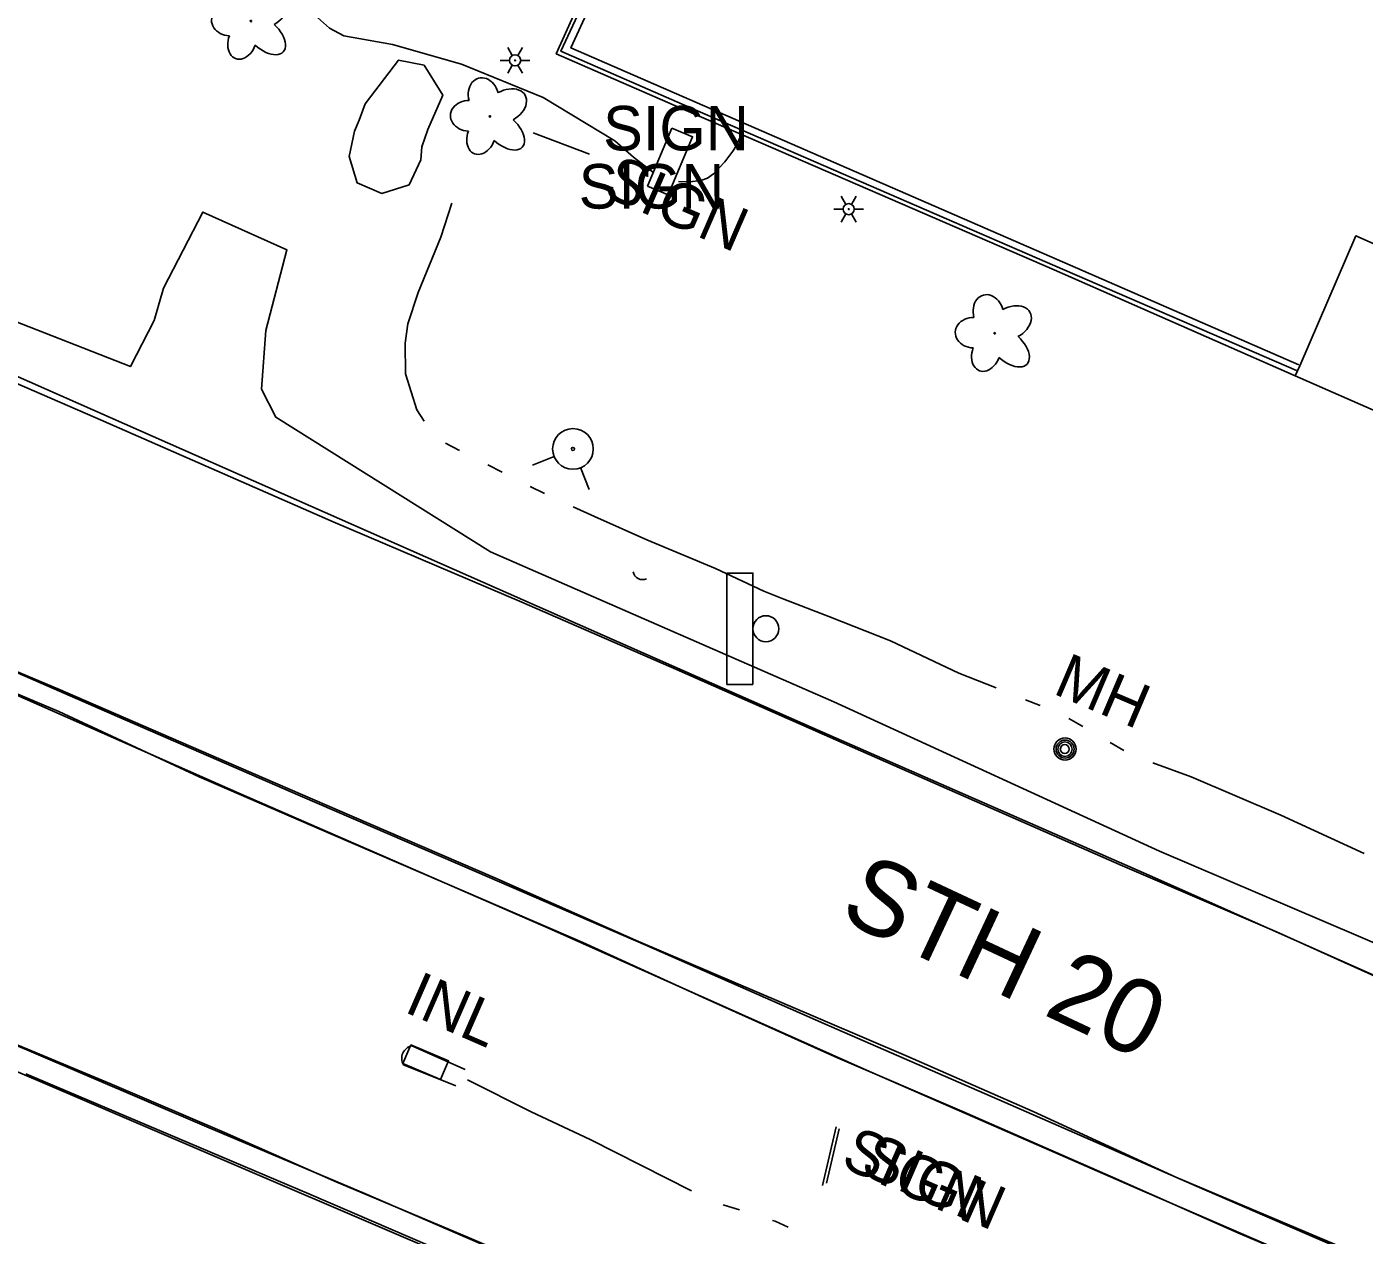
# Model space of a CAD drawing. Extents: x 588843 to 2552415, y 180129 to 269402.
# Drawn here: x 594432.4 to 594612.7, y 185277.8 to 185440.6 of the extents above; entities that cross this region are included whole.
import ezdxf

# ---------------------------------------------------------------- set-up
doc = ezdxf.new("R2010")
doc.units = 0
for name, color, linetype in [('Default', 7, 'Continuous'), ('E_DRN', 7, 'Continuous'), ('E_DRN_RipRap', 7, 'Continuous'), ('E_DRN_Text', 7, 'Continuous'), ('E_LAND_Vegetation', 7, 'Continuous'), ('E_LTG', 7, 'Continuous'), ('E_MISCPROP_Planter', 7, 'Continuous'), ('E_RDWY', 7, 'Continuous'), ('E_RDWY_AsphConc', 7, 'Continuous'), ('E_RDWY_C_and_G', 7, 'Continuous'), ('E_RDWY_Gravel', 7, 'Continuous'), ('E_RDWY_Text', 7, 'Continuous'), ('E_SGN', 7, 'Continuous'), ('E_SGN_Text', 7, 'Continuous'), ('E_STRUCT', 7, 'Continuous'), ('E_UTL_MH', 7, 'Continuous'), ('E_UTL_MH_Text', 7, 'Continuous'), ('E_UTL_WHydrant', 7, 'Continuous'), ('E_WTR_P', 7, 'Continuous')]:
    doc.layers.add(name, color=color, linetype=linetype)

# ---------------------------------------------------------------- blocks, each defined once
blk = doc.blocks.new('MHO')
at = {"layer": 'Default'}
for centre, radius in [((0.08, -0.12), 3), ((0.08, -0.12), 2.43), ((0.07, -0.15), 1.94), ((0.02, -0.16), 1.21)]:
    blk.add_circle(centre, radius, dxfattribs=at)
blk = doc.blocks.new('MHT')
at = {"layer": 'E_UTL_MH_Text'}
blk.add_text('MH', height=12, dxfattribs=at).set_placement((-9.81, -6))
blk = doc.blocks.new('HYD')
at = {"layer": 'Default'}
for p, q in [((-3.84, 3.84), (-8.32, 8.32)), ((3.84, 3.84), (8.32, 8.32))]:
    blk.add_line(p, q, dxfattribs=at)
for radius in [5.48, 0.42]:
    blk.add_circle((0, 0), radius, dxfattribs=at)
blk = doc.blocks.new('INLT_49')
at = {"layer": 'E_DRN_Text'}
blk.add_text('INL', height=12, dxfattribs=at).set_placement((-11.03, -6))
blk = doc.blocks.new('SIGN')
at = {"layer": 'Default'}
blk.add_text('SIGN', height=12, dxfattribs=at).set_placement((-18.55, -6))
blk = doc.blocks.new('SGN_1')
at = {"layer": 'Default'}
blk.add_lwpolyline([(-3.5, -15), (-10.5, -15), (-10.5, 15), (-3.5, 15)], close=True, dxfattribs=at)
blk.add_circle((0, 0), 3.5, dxfattribs=at)
blk = doc.blocks.new('DTRE_1_1')
at = {"layer": 'Default'}
blk.add_circle((-0.18, 0), 0.183, dxfattribs=at)
for centre, major_axis, ratio in [((-1.87, 5.32), (1.36, -4.98), 0.782863), ((4.06, 2.74), (-5.27, -2.93), 0.691916), ((-5.87, 0.15), (4.93, -0.12), 0.832022), ((3.54, -3.71), (-5.01, 4.58), 0.560249), ((-2.49, -5.24), (1.8, 4.86), 0.716896)]:
    blk.add_ellipse(centre, major_axis=major_axis, ratio=ratio, start_param=1.570796, end_param=4.712389, dxfattribs=at)
blk = doc.blocks.new('LPOL_1_1')
at = {"layer": 'Default'}
for p, q in [((-4, 0), (-1.5, 0)), ((-0.75, 1.3), (-2, 3.46)), ((0.75, 1.3), (2, 3.46)), ((1.5, 0), (4, 0)), ((-2, -3.46), (-0.75, -1.3)), ((2, -3.46), (0.75, -1.3))]:
    blk.add_line(p, q, dxfattribs=at)
for radius in [1.5, 1.5, 1.5, 0.125]:
    blk.add_circle((0, 0), radius, dxfattribs=at)
blk = doc.blocks.new('BSGN_1')
at = {"layer": 'Default'}
blk.add_text('SIGN', height=12, dxfattribs=at).set_placement((-18.56, -6))
blk = doc.blocks.new('CULV2_4')
at = {"layer": 'E_DRN'}
blk.add_arc((64.6, 48.4), 80.7, 216.8699, 323.1301, dxfattribs=at)
blk = doc.blocks.new('SIGN_3')
at = {"layer": 'E_SGN'}
blk.add_text('SIGN', height=39.37, dxfattribs=at).set_placement((-56.1, -19.7))

msp = doc.modelspace()

# ---------------------------------------------------------------- linework, layer by layer
at = {"layer": 'E_DRN'}
msp.add_lwpolyline([(594484.18, 185303.5), (594489.28, 185301.34), (594488.21, 185298.81), (594483.11, 185300.98), (594484.18, 185303.5)], close=True, dxfattribs=at)
at = {"layer": 'E_DRN_RipRap'}
msp.add_lwpolyline([(594486, 185435.48), (594482.51, 185436.13), (594478.02, 185430.27), (594477.24, 185428.07), (594476.62, 185426.56), (594475.88, 185423.18), (594476.98, 185419.6), (594480.29, 185418.19), (594483.96, 185419.34), (594485.56, 185422.71), (594485.66, 185424.45), (594486.5, 185426.82), (594488.5, 185431.43)], close=True, dxfattribs=at)
at = {"layer": 'E_MISCPROP_Planter'}
for points in [[(594469.86, 185451.59), (594469.34, 185449.5), (594469.26, 185447.49), (594469.61, 185445.52), (594470.38, 185443.67), (594470.38, 185443.67), (594471.62, 185441.89), (594473.24, 185440.45), (594475.15, 185439.41), (594475.15, 185439.41), (594481.7, 185438.27), (594491.03, 185435.58), (594502.02, 185431.1), (594511.68, 185425.27), (594514.19, 185423.06), (594516.77, 185421.11)], [(594520.27, 185419.81), (594521.77, 185419.74), (594523.25, 185419.92), (594523.25, 185419.92), (594524.16, 185420.25), (594524.95, 185420.82), (594524.95, 185420.82), (594526.49, 185422.44), (594526.49, 185422.44), (594527.59, 185423.9), (594527.59, 185423.9), (594528.05, 185424.66), (594528.05, 185424.66), (594528.58, 185425.76), (594528.58, 185425.76)]]:
    msp.add_lwpolyline(points, dxfattribs=at)
at = {"layer": 'E_RDWY'}
for points in [[(594384.9, 185413.36), (594391.73, 185409.66), (594405.93, 185403.45), (594421.24, 185396.86), (594441.64, 185388), (594473.72, 185373.96), (594499.14, 185363.15), (594519.99, 185354.07), (594541.44, 185344.6), (594561.26, 185335.85), (594580.09, 185327.6), (594600.85, 185318.74), (594621.43, 185309.42), (594642.83, 185300.12), (594664.5, 185290.7), (594686.69, 185280.92), (594710.89, 185270.31), (594732.2, 185260.72), (594752.9, 185251.83), (594767.48, 185245.51)], [(594296.88, 185411.87), (594325.62, 185399.4), (594349.95, 185388.9), (594374.77, 185378.12), (594397.2, 185368.32), (594422.63, 185357.35), (594444.66, 185347.72), (594469.29, 185337.04), (594493.12, 185326.74), (594515.85, 185316.9), (594539.82, 185306.36), (594564.27, 185295.73), (594590.16, 185284.43), (594616.48, 185273), (594638.84, 185263.28), (594667.59, 185250.7), (594695.94, 185238.13), (594716.7, 185228.91), (594730.42, 185222.27), (594740.31, 185216.94), (594750.4, 185211.08), (594752.94, 185209.36)], [(594436.63, 185351.46), (594420.98, 185358)], [(594587.28, 185285.68), (594568.04, 185294.51), (594551.17, 185301.93), (594534.14, 185309.18), (594514.87, 185317.43), (594495.5, 185326), (594476.26, 185334.31), (594459.62, 185341.48), (594436.63, 185351.46)], [(594414.5, 185307.01), (594452.18, 185290.9), (594489.48, 185274.91), (594512.53, 185264.93), (594524.05, 185260.81), (594542.22, 185255.2), (594573.77, 185244.95), (594605.57, 185234.41), (594625.49, 185227.79)], [(594470.44, 185283.43), (594455.61, 185289.71), (594432.33, 185299.59)], [(594784.94, 185177.8), (594785.08, 185179.2), (594784.4, 185181.48), (594783.37, 185183.2), (594781.11, 185185.75), (594772.43, 185194.02), (594762.07, 185202.45), (594754.55, 185208.28), (594750.23, 185211.44), (594745, 185214.44), (594731.64, 185221.77), (594717.43, 185228.78), (594703.51, 185235.06), (594690.51, 185240.87), (594678.43, 185246.04), (594661.35, 185253.58), (594645.43, 185260.62), (594631.02, 185266.85), (594609.49, 185276.28), (594587.28, 185285.68)], [(594618.69, 185230.45), (594603.7, 185235.43), (594589.52, 185240.02), (594568.09, 185247.12), (594554.51, 185251.44), (594544.4, 185254.81), (594538.92, 185256.74), (594526.93, 185260.54), (594515.36, 185264.33), (594500.04, 185270.65), (594478.87, 185279.78), (594470.44, 185283.43)]]:
    msp.add_lwpolyline(points, dxfattribs=at)
at = {"layer": 'E_RDWY_AsphConc'}
for points in [[(594360.2, 185411.55), (594366.49, 185426.77), (594373.5, 185421.59), (594380.82, 185416.88), (594380.82, 185416.88), (594388.23, 185412.75), (594395.88, 185409.09), (594395.88, 185409.09), (594443.66, 185388.01), (594493.88, 185365.82), (594538.94, 185345.93)], [(594603.36, 185393.63), (594603.97, 185394.95), (594611.51, 185412.46), (594634.48, 185402.3), (594635.77, 185401.79), (594627.5, 185383.04)], [(594603.36, 185393.63), (594627.5, 185383.04)], [(594538.94, 185345.93), (594583.64, 185326.33)], [(594583.64, 185326.33), (594628.44, 185306.4), (594652.62, 185295.93)]]:
    msp.add_lwpolyline(points, dxfattribs=at)
at = {"layer": 'E_RDWY_C_and_G'}
for points in [[(594509.7, 185450.17), (594503.78, 185437.01), (594522.32, 185428.92), (594570.87, 185407.9), (594603.36, 185393.63)], [(594510.17, 185449.68), (594504.42, 185437.35), (594522.51, 185429.45), (594570.95, 185408.42), (594603.51, 185394.34)], [(594511.05, 185449.34), (594505.75, 185437.78), (594522.79, 185430.4), (594571.3, 185409.27), (594603.83, 185395.12)]]:
    msp.add_lwpolyline(points, dxfattribs=at)
at = {"layer": 'E_RDWY_Gravel'}
for points in [[(594348.92, 185439.79), (594369.96, 185429.46), (594383.73, 185421.69), (594397.97, 185413.82), (594446.4, 185394.86), (594449.62, 185401.06), (594450.88, 185405.43), (594456.18, 185415.68), (594467.5, 185410.59), (594464.66, 185399.74), (594464.07, 185391.84), (594466.01, 185388.04), (594494.93, 185369.91), (594541.17, 185349.71)], [(594294.77, 185410.38), (594323, 185398.2), (594352.64, 185385.11), (594378.47, 185373.42), (594417.21, 185356.7), (594461.03, 185337.4), (594502.73, 185319.22), (594545.58, 185300.1), (594582.07, 185284.13), (594624.08, 185265.97), (594659.78, 185250.12), (594703.03, 185231.29), (594732.78, 185218.27), (594752.76, 185209.38), (594752.81, 185209.45)], [(594542.22, 185255.2), (594523.14, 185263.83), (594514.37, 185267.87), (594497.56, 185274.99), (594478.07, 185283.43), (594456.69, 185292.47), (594432.43, 185302.84), (594407.11, 185313.47), (594381.72, 185324.42), (594355.48, 185335.56), (594332.34, 185345.41), (594309.84, 185354.82), (594288.72, 185363.68), (594277.6, 185367.93), (594276.13, 185368.21)], [(594436.77, 185348.38), (594413.84, 185358.07)], [(594432.55, 185302.93), (594417.06, 185309.31), (594404.17, 185314.66), (594392.23, 185320.07), (594379.09, 185325.68), (594365.73, 185331.41), (594355.3, 185335.77), (594341.06, 185341.9), (594328.98, 185346.87), (594311.49, 185354.01)], [(594541.17, 185349.71), (594585.08, 185329.59), (594629.77, 185310.49), (594653.95, 185300.02)], [(594578.41, 185285.82), (594558.43, 185294.58), (594541.67, 185301.75), (594523.97, 185309.71), (594507.38, 185317.27), (594491.64, 185324.06), (594473.48, 185331.88), (594455.67, 185339.62), (594436.77, 185348.38)], [(594474.21, 185285.01), (594459.1, 185291.7), (594443.64, 185298.28), (594432.55, 185302.93)], [(594578.41, 185285.82), (594595.95, 185278.05), (594614.06, 185270.36), (594628.73, 185263.95), (594645.28, 185256.82), (594670.13, 185245.95), (594688.1, 185237.61), (594706.5, 185229.93), (594722.84, 185222.76), (594738.06, 185216.05), (594750.23, 185211.44)], [(594538.92, 185256.74), (594522.6, 185264.17), (594507.46, 185270.88), (594491.72, 185277.61), (594474.21, 185285.01)]]:
    msp.add_lwpolyline(points, dxfattribs=at)
at = {"layer": 'E_SGN'}
for p, q in [((594500.68, 185426.36), (594508.25, 185423.48)), ((594541.5, 185292.43), (594539.66, 185284.56))]:
    msp.add_line(p, q, dxfattribs=at)
for points in [[(594519.38, 185426.98), (594522.15, 185425.82), (594518.86, 185417.99), (594516.09, 185419.15)], [(594519.38, 185426.98), (594516.09, 185419.15)], [(594541.89, 185292.16), (594540.22, 185284.87)]]:
    msp.add_lwpolyline(points, dxfattribs=at)
at = {"layer": 'E_STRUCT'}
for points in [[(594491.5, 185300.18), (594484.32, 185303.36)], [(594483.19, 185300.82), (594490.26, 185297.98)]]:
    msp.add_lwpolyline(points, dxfattribs=at)
at = {"layer": 'E_WTR_P'}
for points in [[(594489.73, 185416.87), (594488.22, 185412.29), (594485.18, 185404.83), (594483.78, 185400.62), (594483.43, 185398.01), (594483.46, 185393.88), (594484.98, 185389.03), (594485.98, 185387.51)], [(594488.85, 185384.53), (594490.77, 185383.57)], [(594494.57, 185381.63), (594496.48, 185380.65)], [(594500.29, 185378.71), (594502.19, 185377.75)], [(594506.07, 185375.95), (594508.96, 185374.65), (594515.99, 185371.53), (594525.23, 185367.68), (594531.77, 185364.6), (594534.47, 185363.55)], [(594534.47, 185363.55), (594540.53, 185361.2), (594548.82, 185357.92), (594558.02, 185353.58), (594563.04, 185351.57)], [(594567.01, 185349.98), (594569.01, 185349.23)], [(594572.87, 185347.44), (594574.73, 185346.38)], [(594578.43, 185344.24), (594580.27, 185343.15)], [(594584.18, 185341.47), (594589.34, 185339.6), (594601.41, 185334.44), (594612.66, 185329.26)], [(594491.81, 185298.76), (594500.41, 185294.46), (594508.36, 185290.75), (594522.02, 185283.85)], [(594526.27, 185281.96), (594526.41, 185281.9), (594528.48, 185281.25)], [(594532.91, 185279.84), (594533.26, 185279.73), (594535.05, 185278.95)]]:
    msp.add_lwpolyline(points, dxfattribs=at)

# ---------------------------------------------------------------- block references
at = {"layer": 'E_DRN'}
for p, xscale, yscale, rotation in [((594514.17, 185367.21), 0.015547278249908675, 0.015547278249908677, -27.27971124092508), ((594484.32, 185303.36), 0.02156019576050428, 0.021560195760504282, -114.09988114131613)]:
    msp.add_blockref('CULV2_4', p, dxfattribs=dict(at, xscale=xscale, yscale=yscale, rotation=rotation))
at = {"layer": 'E_DRN_Text', "xscale": 0.5, "yscale": 0.49999999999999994, "rotation": -23.595683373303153}
msp.add_blockref('INLT_49', (594489.37, 185308.55), dxfattribs=at)
at = {"layer": 'E_LAND_Vegetation', "xscale": 0.5, "yscale": 0.5}
for p in [(594462.73, 185441.41), (594494.93, 185428.57), (594562.95, 185399.35)]:
    msp.add_blockref('DTRE_1_1', p, dxfattribs=at)
at = {"layer": 'E_LTG', "xscale": 0.5, "yscale": 0.5}
for p in [(594498.24, 185436.11), (594543.19, 185416.07)]:
    msp.add_blockref('LPOL_1_1', p, dxfattribs=at)
at = {"layer": 'E_SGN', "xscale": 0.5, "yscale": 0.5}
for name, p in [('BSGN_1', (594519.38, 185426.98)), ('BSGN_1', (594516.09, 185419.15)), ('SGN_1', (594532.03, 185359.55))]:
    msp.add_blockref(name, p, dxfattribs=at)
at = {"layer": 'E_SGN_Text'}
for name, p, xscale, yscale, rotation in [('SIGN_3', (594518.89, 185417.36), 0.1524003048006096, 0.15240030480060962, -23.490092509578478), ('SIGN', (594551.62, 185286.18), 0.5, 0.5, -23.807133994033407), ('SIGN_3', (594553.57, 185285.59), 0.1524003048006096, 0.15240030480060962, -23.490092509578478)]:
    msp.add_blockref(name, p, dxfattribs=dict(at, xscale=xscale, yscale=yscale, rotation=rotation))
at = {"layer": 'E_UTL_MH', "xscale": 0.5, "yscale": 0.5, "rotation": -23.09133097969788}
msp.add_blockref('MHO', (594572.33, 185343.41), dxfattribs=at)
at = {"layer": 'E_UTL_MH_Text', "xscale": 0.5, "yscale": 0.5, "rotation": -23.09133097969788}
msp.add_blockref('MHT', (594576.24, 185351.71), dxfattribs=at)
at = {"layer": 'E_UTL_WHydrant', "xscale": 0.4999999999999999, "yscale": 0.4999999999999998, "rotation": 156.8198481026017}
msp.add_blockref('HYD', (594506.04, 185383.77), dxfattribs=at)

# ---------------------------------------------------------------- texts
at = {"layer": 'E_RDWY_Text'}
msp.add_text('STH 20', height=10, rotation=334.929, dxfattribs=at).set_placement((594541.64, 185320.55))

doc.saveas('drawing.dxf')
